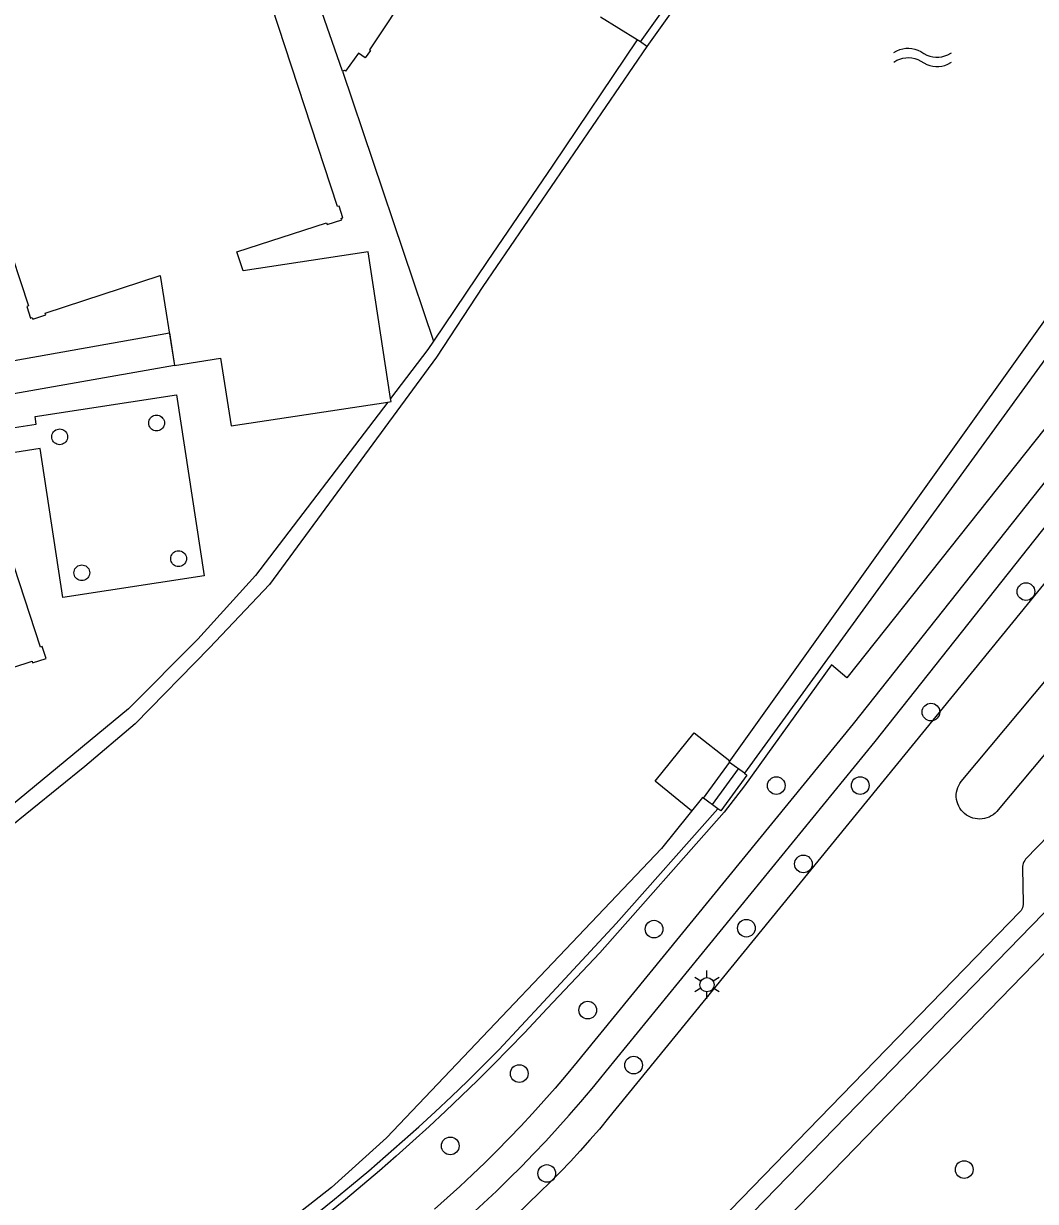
# Model space of a CAD drawing. Extents: x 122462 to 123306, y 485548 to 486417.
# Drawn here: x 123082 to 123146.1, y 486146.5 to 486221.1 of the extents above; entities that cross this region are included whole.
import ezdxf

# ---------------------------------------------------------------- set-up
doc = ezdxf.new("R2010")
doc.units = 0
for name, color, linetype in [('Level 1', 7, 'Continuous'), ('Level 10', 7, 'Continuous'), ('Level 15', 7, 'Continuous'), ('Level 16', 7, 'Continuous'), ('Level 17', 7, 'Continuous'), ('Level 19', 7, 'Continuous'), ('Level 2', 7, 'Continuous'), ('Level 31', 7, 'Continuous'), ('Level 33', 7, 'Continuous'), ('Level 34', 7, 'Continuous'), ('Level 46', 7, 'Continuous'), ('Level 50', 7, 'Continuous'), ('Level 53', 7, 'Continuous'), ('Level 55', 7, 'Continuous'), ('N werkgrens', 7, 'Continuous')]:
    doc.layers.add(name, color=color, linetype=linetype)

msp = doc.modelspace()

# ---------------------------------------------------------------- linework, layer by layer
at = {"layer": 'Level 1'}
msp.add_line((123102.186, 486218.038), (123097.066, 486232.712), dxfattribs=at)
msp.add_lwpolyline([(123109.285, 486227.53), (123109.219, 486227.42), (123103.891, 486219.401), (123103.969, 486219.35), (123103.62, 486218.88), (123103.193, 486219.185), (123102.38, 486218.039), (123102.32, 486218.084), (123102.186, 486218.038)], dxfattribs=at)
at = {"layer": 'Level 10'}
for points in [[(123078.009, 486197.006), (123077.355, 486199.002), (123091.225, 486201.467), (123091.559, 486199.393), (123078.009, 486197.006)], [(123084.478, 486184.708), (123083.037, 486194.131), (123079.145, 486193.537), (123078.647, 486195.058), (123082.799, 486195.692), (123082.727, 486196.162), (123091.674, 486197.53), (123093.425, 486186.076), (123084.478, 486184.708)]]:
    msp.add_lwpolyline(points, dxfattribs=at)
at = {"layer": 'Level 15'}
for p, q in [((123121.451, 486219.611), (123121.044, 486219.902)), ((123127.629, 486173.57), (123126.692, 486174.251)), ((123125.959, 486171.321), (123125.046, 486171.985))]:
    msp.add_line(p, q, dxfattribs=at)
for points in [[(123121.044, 486219.902), (123130.483, 486233.136), (123131.303, 486234.253), (123132.135, 486235.36), (123132.98, 486236.457), (123133.838, 486237.545), (123134.708, 486238.622), (123135.59, 486239.69), (123136.485, 486240.748), (123137.391, 486241.795), (123138.31, 486242.831), (123139.241, 486243.857), (123140.183, 486244.872), (123141.137, 486245.877), (123142.102, 486246.87), (123143.079, 486247.852), (123144.067, 486248.823), (123145.066, 486249.782), (123145.298, 486250)], [(123146.028, 486250), (123145.494, 486249.5), (123144.51, 486248.557), (123143.537, 486247.603), (123142.575, 486246.638), (123141.624, 486245.663), (123140.684, 486244.676), (123139.756, 486243.679), (123138.838, 486242.672), (123137.933, 486241.654), (123137.038, 486240.626), (123136.156, 486239.587), (123135.285, 486238.539), (123134.427, 486237.481), (123133.58, 486236.414), (123132.746, 486235.336), (123131.924, 486234.25), (123131.114, 486233.154), (123130.317, 486232.049), (123121.451, 486219.611)], [(123126.692, 486174.251), (123126.657, 486174.276), (123146.58, 486202.159), (123153.54, 486211.739), (123158.69, 486218.379), (123163.32, 486224.309), (123168.21, 486229.899), (123170.58, 486232.419), (123170.788, 486232.592), (123171.049, 486232.346)], [(123165.385, 486223.164), (123162.157, 486219.678), (123161.342, 486218.789), (123160.535, 486217.891), (123159.738, 486216.986), (123158.949, 486216.073), (123158.169, 486215.153), (123157.398, 486214.225), (123156.616, 486213.263), (123155.843, 486212.293), (123155.08, 486211.316), (123154.326, 486210.331), (123153.583, 486209.338), (123152.85, 486208.338), (123127.629, 486173.57)], [(123125.046, 486171.985), (123124.968, 486172.042), (123122.38, 486168.809), (123104.97, 486150.469), (123101.5, 486147.339), (123097.78, 486144.409), (123093.15, 486141.209), (123085.31, 486136.329), (123079.41, 486133.169), (123075.37, 486131.179), (123057.42, 486124.099), (123047.93, 486121.129), (123034.98, 486118.169), (123027.92, 486117.199), (123020.77, 486116.329), (123008.09, 486114.969), (122994.95, 486113.769), (122968.19, 486112.329), (122947.31, 486111.219), (122945.01, 486110.939), (122936.24, 486109.969), (122930.59, 486109.269), (122923.91, 486108.069)], [(123100.581, 486145.714), (123101.678, 486146.595), (123102.766, 486147.488), (123103.844, 486148.393), (123104.911, 486149.31), (123105.969, 486150.239), (123107.015, 486151.18), (123108.051, 486152.133), (123109.077, 486153.097), (123110.091, 486154.073), (123111.095, 486155.06), (123112.087, 486156.058), (123114.914, 486159.098), (123119.513, 486164.045), (123125.959, 486171.321)]]:
    msp.add_lwpolyline(points, dxfattribs=at)
at = {"layer": 'Level 16'}
msp.add_lwpolyline([(123121.451, 486219.611), (123111.078, 486204.408), (123108.132, 486199.925), (123097.567, 486185.52), (123093.77, 486181.517), (123089.068, 486176.699), (123085.87, 486173.994), (123077.516, 486167.246), (123068.815, 486162.068), (123059.792, 486157.639), (123050.392, 486153.767), (123040.634, 486151.107), (123030.95, 486148.992), (123020.912, 486147.653), (123004.699, 486146.258), (122993.774, 486145.686)], dxfattribs=at)
at = {"layer": 'Level 17'}
for points in [[(123159.718, 486211.852), (123134.119, 486179.619), (123133.14, 486180.435), (123127.632, 486172.783), (123126.357, 486171.097), (123118.477, 486162.201), (123115.154, 486158.669), (123113.699, 486157.123), (123112.721, 486156.11), (123111.733, 486155.108), (123110.734, 486154.117), (123109.724, 486153.136), (123108.704, 486152.166), (123107.674, 486151.207), (123106.634, 486150.259), (123105.583, 486149.322), (123104.523, 486148.396), (123103.452, 486147.482), (123102.372, 486146.58), (123101.283, 486145.689)], [(123161.172, 486210.365), (123134.514, 486176.709), (123117.501, 486155.856), (123117.045, 486155.292), (123116.354, 486154.457), (123115.65, 486153.632), (123114.935, 486152.817), (123114.209, 486152.012), (123113.471, 486151.217), (123112.722, 486150.433), (123111.962, 486149.66), (123111.191, 486148.898), (123110.41, 486148.146), (123109.618, 486147.406), (123108.815, 486146.677), (123108.002, 486145.96)], [(123109.469, 486144.851), (123110.299, 486145.591), (123111.118, 486146.342), (123111.927, 486147.105), (123112.724, 486147.88), (123113.511, 486148.665), (123114.286, 486149.462), (123115.05, 486150.27), (123115.802, 486151.088), (123116.543, 486151.918), (123117.272, 486152.757), (123117.989, 486153.607), (123118.447, 486154.164), (123118.901, 486154.725), (123135.917, 486175.581), (123152.8, 486196.897)], [(123154.786, 486195.596), (123119.036, 486151.737), (123118.447, 486151.035), (123117.847, 486150.343), (123117.236, 486149.661), (123116.613, 486148.989), (123115.979, 486148.327), (123115.335, 486147.677), (123114.679, 486147.037), (123113.921, 486146.29), (123113.154, 486145.551), (123112.379, 486144.821), (123111.596, 486144.1), (123110.805, 486143.388)], [(123157.401, 486180.448), (123160.529, 486179.058), (123124.503, 486141.973), (123120.024, 486137.362), (123119.426, 486136.799), (123118.819, 486136.247), (123118.203, 486135.704), (123117.578, 486135.172), (123116.944, 486134.651), (123116.301, 486134.14), (123115.65, 486133.64), (123114.99, 486133.151), (123114.323, 486132.673), (123112.949, 486131.736)], [(123157.401, 486180.448), (123145.436, 486168.129), (123145.376, 486168.046), (123145.325, 486167.957), (123145.285, 486167.862), (123145.256, 486167.764), (123145.238, 486167.663), (123145.232, 486167.561), (123145.269, 486165.348), (123145.275, 486165.25), (123145.267, 486165.152), (123145.243, 486165.057), (123145.205, 486164.967), (123145.153, 486164.883), (123145.089, 486164.809), (123123.929, 486142.999)], [(123142.536, 486170.668), (123142.386, 486170.674), (123142.237, 486170.695), (123142.091, 486170.731), (123141.949, 486170.782), (123141.813, 486170.847), (123141.685, 486170.926), (123141.566, 486171.018), (123141.456, 486171.121), (123141.358, 486171.235), (123141.271, 486171.358), (123141.198, 486171.489), (123141.138, 486171.628), (123141.093, 486171.771), (123141.063, 486171.919), (123141.048, 486172.068), (123141.048, 486172.219), (123141.064, 486172.368), (123141.095, 486172.516), (123141.141, 486172.659), (123141.201, 486172.797), (123141.275, 486172.928), (123141.362, 486173.051), (123147.824, 486180.793)], [(123150.104, 486178.916), (123143.701, 486171.262), (123143.605, 486171.146), (123143.498, 486171.04), (123143.381, 486170.946), (123143.254, 486170.864), (123143.12, 486170.796), (123142.98, 486170.742), (123142.835, 486170.702), (123142.686, 486170.677), (123142.536, 486170.668)], [(123165.999, 486176.807), (123165.841, 486176.711), (123162.229, 486178.307), (123152.359, 486168.065), (123125.421, 486140.334), (123121.292, 486136.084), (123120.669, 486135.497), (123120.036, 486134.921), (123119.393, 486134.355), (123118.741, 486133.8), (123118.08, 486133.256), (123117.41, 486132.723), (123116.731, 486132.202), (123116.044, 486131.692), (123115.348, 486131.193), (123112.606, 486129.324)]]:
    msp.add_lwpolyline(points, dxfattribs=at)
at = {"layer": 'Level 19'}
for points in [[(123120.837, 486220.029), (123115.504, 486212.094), (123111.346, 486205.993), (123107.953, 486200.941)], [(123107.953, 486200.941), (123107.591, 486200.403), (123105.234, 486197.313)], [(123105.058, 486197.081), (123096.687, 486186.104), (123093.037, 486182.067), (123088.635, 486177.644), (123077.195, 486168.208), (123068.416, 486163.011), (123059.259, 486158.459), (123050.208, 486154.764), (123040.14, 486152.009), (123030.756, 486149.944), (123020.43, 486148.568), (123004.328, 486147.27), (122993.462, 486146.661)]]:
    msp.add_lwpolyline(points, dxfattribs=at)
at = {"layer": 'Level 2'}
for points in [[(123105.234, 486197.313), (123103.817, 486206.594), (123095.897, 486205.385), (123095.505, 486206.603), (123101.179, 486208.427), (123101.212, 486208.327), (123102.143, 486208.631), (123102.112, 486208.726), (123102.207, 486208.757), (123101.972, 486209.491), (123101.872, 486209.459), (123089.397, 486247.567), (123089.503, 486247.602), (123089.223, 486248.457), (123089.118, 486248.423), (123089.084, 486248.526), (123088.164, 486248.225), (123088.198, 486248.122), (123070.539, 486242.34)], [(123031.149, 486209.249), (123057.772, 486217.954), (123067.208, 486189.135), (123040.043, 486180.241), (123044.032, 486168.057), (123082.531, 486180.662), (123082.565, 486180.557), (123083.42, 486180.837), (123083.171, 486181.597), (123083.066, 486181.562), (123075.062, 486206.006), (123080.765, 486207.873), (123082.306, 486203.169), (123082.201, 486203.135), (123082.441, 486202.403), (123082.545, 486202.437), (123082.58, 486202.333), (123083.407, 486202.604), (123083.372, 486202.708), (123090.642, 486205.089), (123091.559, 486199.393), (123094.457, 486199.859), (123095.148, 486195.568), (123105.058, 486197.081)], [(123105.058, 486197.081), (123105.265, 486197.113), (123105.234, 486197.313)]]:
    msp.add_lwpolyline(points, dxfattribs=at)
at = {"layer": 'Level 31'}
msp.add_line((123125.046, 486171.985), (123126.692, 486174.251), dxfattribs=at)
msp.add_lwpolyline([(123127.629, 486173.57), (123127.785, 486173.457), (123126.139, 486171.191), (123125.959, 486171.321)], dxfattribs=at)
at = {"layer": 'Level 33'}
msp.add_line((123127.238, 486173.854), (123125.592, 486171.588), dxfattribs=at)
at = {"layer": 'Level 34'}
for points in [[(123090.414, 486195.254), (123090.328, 486195.261), (123090.243, 486195.284), (123090.164, 486195.321), (123090.093, 486195.371), (123090.031, 486195.433), (123089.981, 486195.505), (123089.945, 486195.584), (123089.922, 486195.668), (123089.915, 486195.755), (123089.923, 486195.842), (123089.946, 486195.926), (123089.983, 486196.005), (123090.033, 486196.077), (123090.095, 486196.138), (123090.167, 486196.188), (123090.246, 486196.224), (123090.331, 486196.246), (123090.418, 486196.254), (123090.505, 486196.245), (123090.589, 486196.222), (123090.668, 486196.185), (123090.739, 486196.135), (123090.8, 486196.073), (123090.85, 486196.001), (123090.886, 486195.921), (123090.908, 486195.837), (123090.915, 486195.754), (123090.907, 486195.667), (123090.885, 486195.583), (123090.848, 486195.504), (123090.798, 486195.432), (123090.736, 486195.371), (123090.665, 486195.321), (123090.586, 486195.284), (123090.501, 486195.261), (123090.414, 486195.254)], [(123084.281, 486194.382), (123084.195, 486194.389), (123084.11, 486194.412), (123084.031, 486194.449), (123083.96, 486194.499), (123083.898, 486194.561), (123083.848, 486194.633), (123083.812, 486194.712), (123083.789, 486194.796), (123083.782, 486194.883), (123083.79, 486194.97), (123083.813, 486195.054), (123083.85, 486195.133), (123083.9, 486195.205), (123083.962, 486195.266), (123084.034, 486195.316), (123084.113, 486195.352), (123084.198, 486195.374), (123084.285, 486195.382), (123084.372, 486195.373), (123084.456, 486195.35), (123084.535, 486195.313), (123084.606, 486195.263), (123084.667, 486195.201), (123084.717, 486195.129), (123084.753, 486195.049), (123084.775, 486194.965), (123084.782, 486194.882), (123084.774, 486194.795), (123084.752, 486194.711), (123084.715, 486194.632), (123084.665, 486194.56), (123084.603, 486194.499), (123084.532, 486194.449), (123084.453, 486194.412), (123084.368, 486194.389), (123084.281, 486194.382)], [(123091.807, 486186.661), (123091.721, 486186.668), (123091.636, 486186.691), (123091.557, 486186.728), (123091.486, 486186.778), (123091.424, 486186.84), (123091.374, 486186.912), (123091.338, 486186.991), (123091.315, 486187.075), (123091.308, 486187.162), (123091.316, 486187.249), (123091.339, 486187.333), (123091.376, 486187.412), (123091.426, 486187.484), (123091.488, 486187.545), (123091.56, 486187.595), (123091.639, 486187.631), (123091.724, 486187.653), (123091.811, 486187.661), (123091.898, 486187.652), (123091.982, 486187.629), (123092.061, 486187.592), (123092.132, 486187.542), (123092.193, 486187.48), (123092.243, 486187.408), (123092.279, 486187.328), (123092.301, 486187.244), (123092.308, 486187.161), (123092.3, 486187.074), (123092.278, 486186.99), (123092.241, 486186.911), (123092.191, 486186.839), (123092.129, 486186.778), (123092.058, 486186.728), (123091.979, 486186.691), (123091.894, 486186.668), (123091.807, 486186.661)], [(123085.681, 486185.77), (123085.595, 486185.777), (123085.51, 486185.8), (123085.431, 486185.837), (123085.36, 486185.887), (123085.298, 486185.949), (123085.248, 486186.021), (123085.212, 486186.1), (123085.189, 486186.184), (123085.182, 486186.271), (123085.19, 486186.358), (123085.213, 486186.442), (123085.25, 486186.521), (123085.3, 486186.593), (123085.362, 486186.654), (123085.434, 486186.704), (123085.513, 486186.74), (123085.598, 486186.762), (123085.685, 486186.77), (123085.772, 486186.761), (123085.856, 486186.738), (123085.935, 486186.701), (123086.006, 486186.651), (123086.067, 486186.589), (123086.117, 486186.517), (123086.153, 486186.437), (123086.175, 486186.353), (123086.182, 486186.27), (123086.174, 486186.183), (123086.152, 486186.099), (123086.115, 486186.02), (123086.065, 486185.948), (123086.003, 486185.887), (123085.932, 486185.837), (123085.853, 486185.8), (123085.768, 486185.777), (123085.681, 486185.77)]]:
    msp.add_lwpolyline(points, dxfattribs=at)
at = {"layer": 'Level 46'}
msp.add_lwpolyline([(123124.284, 486171.188), (123121.981, 486173.069), (123124.453, 486176.122), (123126.709, 486174.349)], dxfattribs=at)
at = {"layer": 'Level 50'}
for p, q in [((123125.263, 486160.626), (123125.263, 486161.076)), ((123124.873, 486160.401), (123124.483, 486160.626)), ((123126.042, 486160.626), (123125.652, 486160.401)), ((123124.873, 486159.951), (123124.483, 486159.726)), ((123125.263, 486159.276), (123125.263, 486159.726)), ((123126.042, 486159.726), (123125.652, 486159.951))]:
    msp.add_line(p, q, dxfattribs=at)
msp.add_circle((123125.263, 486160.176), 0.45, dxfattribs=at)
at = {"layer": 'Level 53'}
for centre in [(123145.456, 486185.077), (123139.442, 486177.448), (123129.651, 486172.789), (123134.963, 486172.793), (123131.366, 486167.826), (123121.911, 486163.697), (123127.757, 486163.758), (123117.713, 486158.567), (123120.617, 486155.084), (123113.375, 486154.55), (123109.009, 486149.967), (123141.546, 486148.469), (123115.121, 486148.221)]:
    msp.add_circle(centre, 0.56, dxfattribs=at)
at = {"layer": 'Level 55'}
for points in [[(123137.088, 486219.214), (123137.278, 486219.328), (123137.468, 486219.409), (123137.658, 486219.464), (123137.848, 486219.494), (123138.038, 486219.501), (123138.228, 486219.484), (123138.418, 486219.444), (123138.608, 486219.378), (123138.798, 486219.283), (123138.988, 486219.16), (123139.178, 486219.062), (123139.368, 486218.992), (123139.558, 486218.949), (123139.748, 486218.929), (123139.938, 486218.931), (123140.128, 486218.956), (123140.318, 486219.006), (123140.508, 486219.082), (123140.698, 486219.188), (123140.733, 486219.212)], [(123137.088, 486218.614), (123137.278, 486218.728), (123137.468, 486218.809), (123137.658, 486218.864), (123137.848, 486218.894), (123138.038, 486218.901), (123138.228, 486218.884), (123138.418, 486218.844), (123138.608, 486218.778), (123138.798, 486218.683), (123138.988, 486218.56), (123139.178, 486218.462), (123139.368, 486218.392), (123139.558, 486218.349), (123139.748, 486218.329), (123139.938, 486218.331), (123140.128, 486218.356), (123140.318, 486218.406), (123140.508, 486218.482), (123140.698, 486218.588), (123140.733, 486218.612)]]:
    msp.add_lwpolyline(points, dxfattribs=at)
at = {"layer": 'N werkgrens'}
for p, q in [((123120.837, 486220.029), (123118.511, 486221.461)), ((123121.044, 486219.902), (123120.837, 486220.029)), ((123102.186, 486218.038), (123107.953, 486200.941))]:
    msp.add_line(p, q, dxfattribs=at)

doc.saveas('drawing.dxf')
